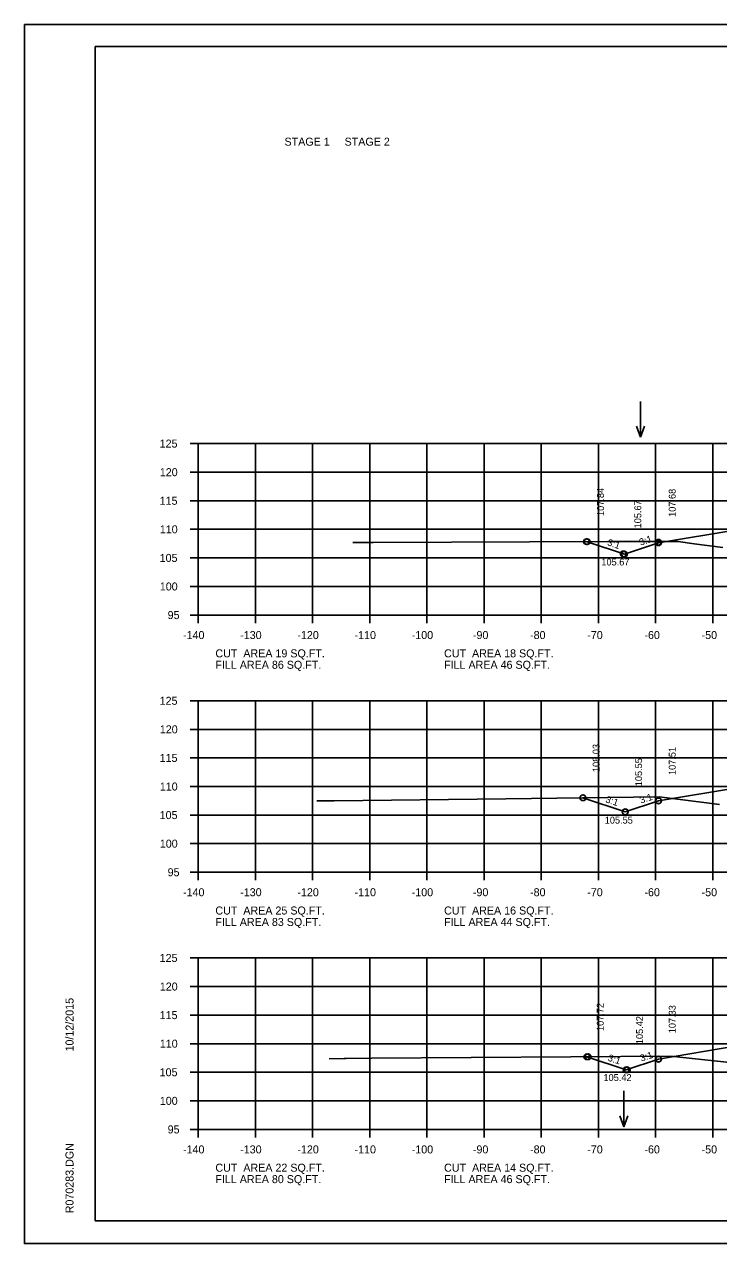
# Model space of a CAD drawing. Extents: x 1175611 to 1176402, y -433344 to -416213.
# Drawn here: x 1175610.6 to 1175732, y -424810 to -424596.7 of the extents above; entities that cross this region are included whole.
import ezdxf

# ---------------------------------------------------------------- set-up
doc = ezdxf.new("R2010")
doc.units = 0
for name, color, linetype in [('Default', 7, 'Continuous'), ('R_Axis', 7, 'Continuous'), ('R_Axis Annot', 7, 'Continuous'), ('R_Border', 7, 'Continuous'), ('R_Exist Surface', 7, 'Continuous'), ('R_Fin Surface', 7, 'Continuous'), ('R_Grid', 7, 'Continuous'), ('R_No Plot', 7, 'Continuous'), ('R_Water Annot', 7, 'Continuous'), ('R_Xsect Elev', 7, 'Continuous'), ('R_Xsect Slope', 7, 'Continuous')]:
    doc.layers.add(name, color=color, linetype=linetype)

msp = doc.modelspace()

# ---------------------------------------------------------------- linework, layer by layer
at = {"layer": 'R_Axis'}
for p, q in [((1175639.57, -424670.03), (1175640.97, -424670.03)), ((1175640.97, -424700.03), (1175640.97, -424670.03)), ((1175639.57, -424675.03), (1175640.97, -424675.03)), ((1175639.57, -424680.03), (1175640.97, -424680.03)), ((1175639.57, -424685.03), (1175640.97, -424685.03)), ((1175639.57, -424690.03), (1175640.97, -424690.03)), ((1175639.57, -424695.03), (1175640.97, -424695.03)), ((1175639.57, -424700.03), (1175640.97, -424700.03)), ((1175640.97, -424700.03), (1175920.97, -424700.03)), ((1175640.97, -424701.43), (1175640.97, -424700.03)), ((1175650.97, -424701.43), (1175650.97, -424700.03)), ((1175660.97, -424701.43), (1175660.97, -424700.03)), ((1175670.97, -424701.43), (1175670.97, -424700.03)), ((1175680.97, -424701.43), (1175680.97, -424700.03)), ((1175690.97, -424701.43), (1175690.97, -424700.03)), ((1175700.97, -424701.43), (1175700.97, -424700.03)), ((1175710.97, -424701.43), (1175710.97, -424700.03)), ((1175720.97, -424701.43), (1175720.97, -424700.03)), ((1175730.97, -424701.43), (1175730.97, -424700.03)), ((1175639.57, -424715.03), (1175640.97, -424715.03)), ((1175640.97, -424745.03), (1175640.97, -424715.03)), ((1175639.57, -424720.03), (1175640.97, -424720.03)), ((1175639.57, -424725.03), (1175640.97, -424725.03)), ((1175639.57, -424730.03), (1175640.97, -424730.03)), ((1175639.57, -424735.03), (1175640.97, -424735.03)), ((1175639.57, -424740.03), (1175640.97, -424740.03)), ((1175639.57, -424745.03), (1175640.97, -424745.03)), ((1175640.97, -424745.03), (1175920.97, -424745.03)), ((1175640.97, -424746.43), (1175640.97, -424745.03)), ((1175650.97, -424746.43), (1175650.97, -424745.03)), ((1175660.97, -424746.43), (1175660.97, -424745.03)), ((1175670.97, -424746.43), (1175670.97, -424745.03)), ((1175680.97, -424746.43), (1175680.97, -424745.03)), ((1175690.97, -424746.43), (1175690.97, -424745.03)), ((1175700.97, -424746.43), (1175700.97, -424745.03)), ((1175710.97, -424746.43), (1175710.97, -424745.03)), ((1175720.97, -424746.43), (1175720.97, -424745.03)), ((1175730.97, -424746.43), (1175730.97, -424745.03)), ((1175639.57, -424760.03), (1175640.97, -424760.03)), ((1175640.97, -424790.03), (1175640.97, -424760.03)), ((1175639.57, -424765.03), (1175640.97, -424765.03)), ((1175639.57, -424770.03), (1175640.97, -424770.03)), ((1175639.57, -424775.03), (1175640.97, -424775.03)), ((1175639.57, -424780.03), (1175640.97, -424780.03)), ((1175639.57, -424785.03), (1175640.97, -424785.03)), ((1175639.57, -424790.03), (1175640.97, -424790.03)), ((1175640.97, -424790.03), (1175920.97, -424790.03)), ((1175640.97, -424791.43), (1175640.97, -424790.03)), ((1175650.97, -424791.43), (1175650.97, -424790.03)), ((1175660.97, -424791.43), (1175660.97, -424790.03)), ((1175670.97, -424791.43), (1175670.97, -424790.03)), ((1175680.97, -424791.43), (1175680.97, -424790.03)), ((1175690.97, -424791.43), (1175690.97, -424790.03)), ((1175700.97, -424791.43), (1175700.97, -424790.03)), ((1175710.97, -424791.43), (1175710.97, -424790.03)), ((1175720.97, -424791.43), (1175720.97, -424790.03)), ((1175730.97, -424791.43), (1175730.97, -424790.03))]:
    msp.add_line(p, q, dxfattribs=at)
at = {"layer": 'R_Border'}
for p, q in [((1175622.97, -424600.57), (1175939.15, -424600.57)), ((1175622.97, -424806.03), (1175622.97, -424600.57)), ((1175622.97, -424806.03), (1175622.97, -424806.03)), ((1175939.15, -424806.03), (1175622.97, -424806.03))]:
    msp.add_line(p, q, dxfattribs=at)
at = {"layer": 'R_Exist Surface'}
for points in [[(1175667.99, -424687.36), (1175669.1, -424687.35), (1175671.57, -424687.31), (1175712.62, -424687.17), (1175724.9, -424687.18), (1175727.73, -424687.54), (1175732.71, -424688.21)], [(1175661.71, -424732.54), (1175663.33, -424732.54), (1175664.74, -424732.54), (1175694.76, -424732.17), (1175721.58, -424731.84), (1175732.15, -424733.2)], [(1175663.85, -424777.66), (1175666.48, -424777.63), (1175666.83, -424777.63), (1175671.28, -424777.59), (1175723.59, -424777.2), (1175736.11, -424778.53)]]:
    msp.add_lwpolyline(points, dxfattribs=at)
at = {"layer": 'R_Fin Surface'}
for points in [[(1175709, -424687.19), (1175715.52, -424689.36), (1175721.47, -424687.38), (1175735.2, -424685.09), (1175743.47, -424683.71), (1175749.47, -424683.47), (1175751.47, -424683.43), (1175780.97, -424682.84), (1175810.47, -424683.43), (1175812.47, -424683.47), (1175818.47, -424683.71), (1175823.75, -424685.03), (1175840.47, -424689.21), (1175841.06, -424689.4), (1175846.97, -424687.08)], [(1175708.23, -424732), (1175715.67, -424734.48), (1175721.47, -424732.55), (1175735.2, -424730.26), (1175743.47, -424728.88), (1175749.47, -424728.64), (1175751.47, -424728.6), (1175780.97, -424728.01), (1175810.47, -424728.6), (1175812.47, -424728.64), (1175818.47, -424728.88), (1175823.75, -424730.2), (1175840.47, -424734.38), (1175840.97, -424734.55), (1175847.06, -424732.52)], [(1175708.92, -424777.31), (1175715.81, -424779.61), (1175721.47, -424777.72), (1175735.2, -424775.43), (1175743.47, -424774.05), (1175749.47, -424773.81), (1175751.47, -424773.77), (1175780.97, -424773.18), (1175810.47, -424773.77), (1175812.47, -424773.81), (1175818.47, -424774.05), (1175823.75, -424775.37), (1175840.47, -424779.55), (1175840.9, -424779.69), (1175846.43, -424777.85)]]:
    msp.add_lwpolyline(points, dxfattribs=at)
at = {"layer": 'R_Grid'}
for p, q in [((1175640.97, -424670.03), (1175920.97, -424670.03)), ((1175640.97, -424700.03), (1175640.97, -424670.03)), ((1175650.97, -424700.03), (1175650.97, -424670.03)), ((1175660.97, -424700.03), (1175660.97, -424670.03)), ((1175670.97, -424700.03), (1175670.97, -424670.03)), ((1175680.97, -424700.03), (1175680.97, -424670.03)), ((1175690.97, -424700.03), (1175690.97, -424670.03)), ((1175700.97, -424700.03), (1175700.97, -424670.03)), ((1175710.97, -424700.03), (1175710.97, -424670.03)), ((1175720.97, -424700.03), (1175720.97, -424670.03)), ((1175730.97, -424700.03), (1175730.97, -424670.03)), ((1175640.97, -424675.03), (1175920.97, -424675.03)), ((1175640.97, -424680.03), (1175920.97, -424680.03)), ((1175640.97, -424685.03), (1175920.97, -424685.03)), ((1175640.97, -424690.03), (1175920.97, -424690.03)), ((1175640.97, -424695.03), (1175920.97, -424695.03)), ((1175640.97, -424700.03), (1175920.97, -424700.03)), ((1175640.97, -424715.03), (1175920.97, -424715.03)), ((1175640.97, -424745.03), (1175640.97, -424715.03)), ((1175650.97, -424745.03), (1175650.97, -424715.03)), ((1175660.97, -424745.03), (1175660.97, -424715.03)), ((1175670.97, -424745.03), (1175670.97, -424715.03)), ((1175680.97, -424745.03), (1175680.97, -424715.03)), ((1175690.97, -424745.03), (1175690.97, -424715.03)), ((1175700.97, -424745.03), (1175700.97, -424715.03)), ((1175710.97, -424745.03), (1175710.97, -424715.03)), ((1175720.97, -424745.03), (1175720.97, -424715.03)), ((1175730.97, -424745.03), (1175730.97, -424715.03)), ((1175640.97, -424720.03), (1175920.97, -424720.03)), ((1175640.97, -424725.03), (1175920.97, -424725.03)), ((1175640.97, -424730.03), (1175920.97, -424730.03)), ((1175640.97, -424735.03), (1175920.97, -424735.03)), ((1175640.97, -424740.03), (1175920.97, -424740.03)), ((1175640.97, -424745.03), (1175920.97, -424745.03)), ((1175640.97, -424760.03), (1175920.97, -424760.03)), ((1175640.97, -424790.03), (1175640.97, -424760.03)), ((1175650.97, -424790.03), (1175650.97, -424760.03)), ((1175660.97, -424790.03), (1175660.97, -424760.03)), ((1175670.97, -424790.03), (1175670.97, -424760.03)), ((1175680.97, -424790.03), (1175680.97, -424760.03)), ((1175690.97, -424790.03), (1175690.97, -424760.03)), ((1175700.97, -424790.03), (1175700.97, -424760.03)), ((1175710.97, -424790.03), (1175710.97, -424760.03)), ((1175720.97, -424790.03), (1175720.97, -424760.03)), ((1175730.97, -424790.03), (1175730.97, -424760.03)), ((1175640.97, -424765.03), (1175920.97, -424765.03)), ((1175640.97, -424770.03), (1175920.97, -424770.03)), ((1175640.97, -424775.03), (1175920.97, -424775.03)), ((1175640.97, -424780.03), (1175920.97, -424780.03)), ((1175640.97, -424785.03), (1175920.97, -424785.03)), ((1175640.97, -424790.03), (1175920.97, -424790.03))]:
    msp.add_line(p, q, dxfattribs=at)
at = {"layer": 'R_No Plot'}
for p, q in [((1175610.57, -424596.68), (1175943.91, -424596.68)), ((1175610.57, -424810.01), (1175943.91, -424810.01))]:
    msp.add_line(p, q, dxfattribs=at)
msp.add_lwpolyline([(1175610.57, -424596.68), (1175943.91, -424596.68), (1175943.91, -424810.01), (1175610.57, -424810.01)], close=True, dxfattribs=at)
for centre in [(1175708.88, -424687.19), (1175709, -424687.19), (1175709, -424687.19), (1175721.47, -424687.28), (1175721.47, -424687.38), (1175715.31, -424689.33), (1175715.52, -424689.36), (1175708.23, -424732), (1175708.23, -424732), (1175708.27, -424732), (1175721.47, -424732.52), (1175721.47, -424732.55), (1175715.64, -424734.46), (1175715.67, -424734.48), (1175708.92, -424777.31), (1175708.92, -424777.31), (1175709.16, -424777.31), (1175721.47, -424777.72), (1175721.47, -424777.76), (1175715.81, -424779.61), (1175715.99, -424779.59)]:
    msp.add_circle(centre, 0.5, dxfattribs=at)
at = {"layer": 'R_Water Annot'}
for p, q in [((1175718.35, -424662.64), (1175718.35, -424668.92)), ((1175718.35, -424668.92), (1175717.65, -424667)), ((1175718.35, -424668.92), (1175719.05, -424667)), ((1175715.39, -424783.28), (1175715.39, -424789.56)), ((1175715.39, -424789.56), (1175714.69, -424787.64)), ((1175715.39, -424789.56), (1175716.09, -424787.64))]:
    msp.add_line(p, q, dxfattribs=at)

# ---------------------------------------------------------------- texts
at = {"layer": 'Default'}
for s, p in [('STAGE 1     STAGE 2', (1175656.06, -424617.9)), ('CUT  AREA 19 SQ.FT.', (1175643.97, -424707.43)), ('CUT  AREA 18 SQ.FT.', (1175683.97, -424707.43)), ('FILL AREA 86 SQ.FT.', (1175643.97, -424709.43)), ('FILL AREA 46 SQ.FT.', (1175683.97, -424709.43)), ('CUT  AREA 25 SQ.FT.', (1175643.97, -424752.43)), ('FILL AREA 83 SQ.FT.', (1175643.97, -424754.43)), ('CUT  AREA 16 SQ.FT.', (1175683.97, -424752.43)), ('FILL AREA 44 SQ.FT.', (1175683.97, -424754.43)), ('CUT  AREA 22 SQ.FT.', (1175643.97, -424797.43)), ('CUT  AREA 14 SQ.FT.', (1175683.97, -424797.43)), ('FILL AREA 80 SQ.FT.', (1175643.97, -424799.43)), ('FILL AREA 46 SQ.FT.', (1175683.97, -424799.43))]:
    msp.add_text(s, height=1.4, dxfattribs=at).set_placement(p)
at = {"layer": 'R_Axis Annot'}
for s, p in [('125', (1175634.22, -424670.73)), ('120', (1175634.25, -424675.73)), ('115', (1175634.22, -424680.73)), ('110', (1175634.25, -424685.73)), ('105', (1175634.22, -424690.73)), ('100', (1175634.25, -424695.73)), ('95', (1175635.62, -424700.73)), ('-140', (1175638.31, -424704.23)), ('-130', (1175648.31, -424704.23)), ('-120', (1175658.31, -424704.23)), ('-110', (1175668.31, -424704.23)), ('-100', (1175678.31, -424704.23)), ('-90', (1175689.01, -424704.23)), ('-80', (1175699.01, -424704.23)), ('-70', (1175709.01, -424704.23)), ('-60', (1175719.01, -424704.23)), ('-50', (1175729.01, -424704.23)), ('125', (1175634.22, -424715.73)), ('120', (1175634.25, -424720.73)), ('115', (1175634.22, -424725.73)), ('110', (1175634.25, -424730.73)), ('105', (1175634.22, -424735.73)), ('100', (1175634.25, -424740.73)), ('95', (1175635.62, -424745.73)), ('-140', (1175638.31, -424749.23)), ('-130', (1175648.31, -424749.23)), ('-120', (1175658.31, -424749.23)), ('-110', (1175668.31, -424749.23)), ('-100', (1175678.31, -424749.23)), ('-90', (1175689.01, -424749.23)), ('-80', (1175699.01, -424749.23)), ('-70', (1175709.01, -424749.23)), ('-60', (1175719.01, -424749.23)), ('-50', (1175729.01, -424749.23)), ('125', (1175634.22, -424760.73)), ('120', (1175634.25, -424765.73)), ('115', (1175634.22, -424770.73)), ('110', (1175634.25, -424775.73)), ('105', (1175634.22, -424780.73)), ('100', (1175634.25, -424785.73)), ('95', (1175635.62, -424790.73)), ('-140', (1175638.31, -424794.23)), ('-130', (1175648.31, -424794.23)), ('-120', (1175658.31, -424794.23)), ('-110', (1175668.31, -424794.23)), ('-100', (1175678.31, -424794.23)), ('-90', (1175689.01, -424794.23)), ('-80', (1175699.01, -424794.23)), ('-70', (1175709.01, -424794.23)), ('-60', (1175719.01, -424794.23)), ('-50', (1175729.01, -424794.23))]:
    msp.add_text(s, height=1.4, dxfattribs=at).set_placement(p)
at = {"layer": 'R_Border'}
for s, p in [('10/12/2015', (1175619.16, -424776.39)), ('R070283.DGN', (1175619.16, -424804.71))]:
    msp.add_text(s, height=1.4, rotation=90, dxfattribs=at).set_placement(p)
at = {"layer": 'R_Xsect Elev'}
for s, p in [('107.84', (1175711.93, -424682.69)), ('107.68', (1175724.47, -424682.85)), ('105.67', (1175718.45, -424684.86)), ('108.03', (1175711.16, -424727.5)), ('105.55', (1175718.6, -424729.98)), ('107.51', (1175724.47, -424728.02)), ('107.72', (1175711.88, -424772.81)), ('107.33', (1175724.47, -424773.2)), ('105.42', (1175718.76, -424775.11))]:
    msp.add_text(s, height=1.2, rotation=90, dxfattribs=at).set_placement(p)
for s, p in [('105.67', (1175711.48, -424691.35)), ('105.55', (1175712.07, -424736.52)), ('105.42', (1175711.85, -424781.56))]:
    msp.add_text(s, height=1.2, dxfattribs=at).set_placement(p)
at = {"layer": 'R_Xsect Slope'}
for rotation, p in [(341.5651, (1175712.42, -424687.8)), (18.4349, (1175718.34, -424687.89)), (18.4349, (1175718.41, -424733.04)), (341.5651, (1175712.11, -424732.77)), (18.4349, (1175718.48, -424778.19)), (341.5651, (1175712.52, -424777.98))]:
    msp.add_text('3:1', height=1.2, rotation=rotation, dxfattribs=at).set_placement(p)

doc.saveas('drawing.dxf')
